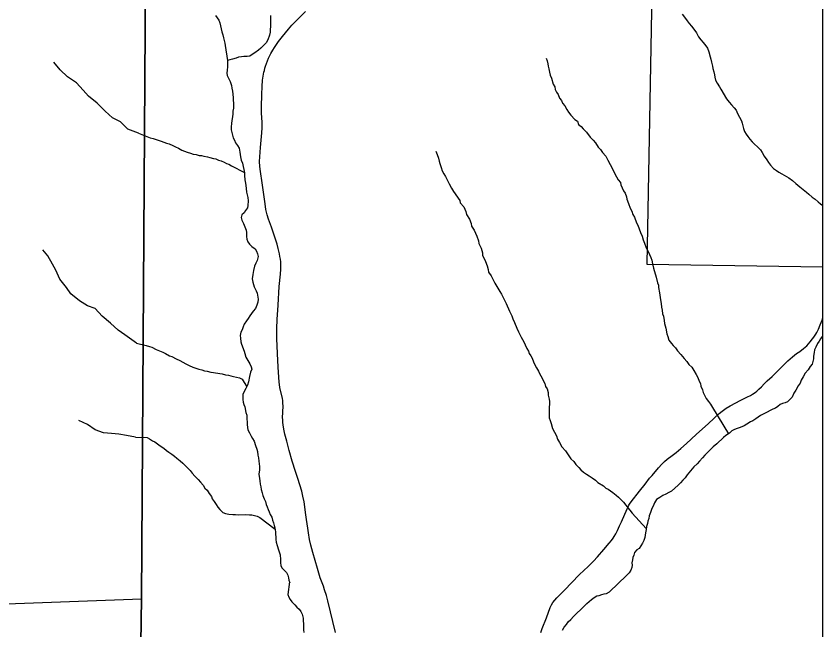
# Model space of a CAD drawing. Extents: x 0 to 191, y 0 to 55.
# Drawn here: x 149.425 to 150.075, y 22.237 to 22.732 of the extents above; entities that cross this region are included whole.
import ezdxf

# ---------------------------------------------------------------- set-up
doc = ezdxf.new("R2010")
doc.units = 0
for name, color, linetype in [('GM_X_Corporation', 7, 'Continuous'), ('GM_X_Minor_River', 7, 'Continuous'), ('GM_X_State_Route', 7, 'Continuous'), ('GM_X_Township_Road', 7, 'Continuous')]:
    doc.layers.add(name, color=color, linetype=linetype)

msp = doc.modelspace()

# ---------------------------------------------------------------- linework, layer by layer
at = {"layer": 'GM_X_Corporation'}
for points in [[(150.07549, 22.0195), (150.07549, 25.41761), (149.5758, 25.41761), (149.56443, 24.97656), (149.56439, 24.97481), (149.56403, 24.95266), (149.5632, 24.9013), (149.56492, 24.82957), (149.56382, 24.82501), (149.56277, 24.77497), (149.55762, 24.60839), (149.55619, 24.51706), (149.55552, 24.46365), (149.54392, 24.0583), (149.54051, 23.67987), (149.53701, 23.54415), (149.53125, 23.09862), (149.52575, 22.26208), (149.5224, 22.02486), (149.6695, 22.02341), (149.9211, 22.0226)], [(150.07549, 22.0195), (150.07549, 24.96967), (149.8571, 24.97337), (149.81101, 24.97388), (149.63635, 24.97567), (149.5815, 24.97623), (149.56443, 24.97656), (149.56439, 24.97481), (149.56403, 24.95266), (149.5632, 24.9013), (149.56492, 24.82957), (149.56382, 24.82501), (149.56277, 24.77497), (149.55762, 24.60839), (149.55619, 24.51706), (149.55552, 24.46365), (149.54392, 24.0583), (149.54051, 23.67987), (149.53701, 23.54415), (149.53125, 23.09862), (149.52575, 22.26208), (149.5224, 22.02486), (149.6695, 22.02341), (149.9211, 22.0226)], [(150.07549, 22.52946), (150.07549, 23.04015), (149.94292, 23.04223), (149.93348, 22.53162)]]:
    msp.add_lwpolyline(points, close=True, dxfattribs=at)
for points in [[(149.53701, 23.54415), (149.53125, 23.09862), (149.52575, 22.26208), (149.5224, 22.02486), (149.41944, 22.02737), (149.18619, 22.02973), (149.02405, 22.03305), (148.79957, 22.03765), (148.54424, 22.04287), (148.50894, 22.04321), (148.22657, 22.04589), (148.22498, 22.0459), (147.89273, 22.04905), (147.58977, 22.05195), (147.49329, 22.05409), (147.41793, 22.05518), (147.41583, 22.05521), (146.94931, 22.06201)], [(147.48205, 21.22082), (147.48909, 21.69468), (147.49076, 21.86656), (147.49329, 22.05409), (147.58977, 22.05195), (147.89273, 22.04905), (148.22498, 22.0459), (148.22657, 22.04589), (148.50894, 22.04321), (148.54424, 22.04287), (148.79957, 22.03765), (149.02405, 22.03305), (149.18619, 22.02973), (149.41944, 22.02737), (149.5224, 22.02486), (149.52575, 22.26208), (149.53125, 23.09862), (149.53701, 23.54415)]]:
    msp.add_lwpolyline(points, dxfattribs=at)
at = {"layer": 'GM_X_Minor_River'}
for points in [[(149.58539, 22.73239), (149.58693, 22.73052), (149.5881, 22.72846), (149.5889, 22.72638), (149.59012, 22.72148), (149.59053, 22.71921), (149.59133, 22.71676), (149.59194, 22.71431), (149.59255, 22.71223), (149.59296, 22.70997), (149.59338, 22.70808), (149.59529, 22.69598)], [(149.62985, 22.73222), (149.62997, 22.7254), (149.62982, 22.72312), (149.62966, 22.72122), (149.62951, 22.71895), (149.62899, 22.71647), (149.62773, 22.71266), (149.62626, 22.71036), (149.62459, 22.70825), (149.62217, 22.70593), (149.62012, 22.70438), (149.61713, 22.70205), (149.61507, 22.70069), (149.6132, 22.69952), (149.61112, 22.69929), (149.60829, 22.69924), (149.6064, 22.69902), (149.60395, 22.6986), (149.60207, 22.69781), (149.59924, 22.697), (149.59717, 22.69658), (149.59529, 22.69598), (149.59514, 22.69351), (149.59519, 22.69086), (149.59485, 22.6882), (149.59452, 22.68573), (149.59493, 22.68385), (149.5961, 22.68178), (149.59729, 22.67896), (149.59829, 22.67575), (149.5987, 22.67368), (149.59912, 22.67122), (149.59954, 22.66876), (149.59978, 22.66592), (149.59982, 22.66384), (149.60004, 22.66195), (149.60012, 22.65759), (149.59959, 22.65512), (149.59944, 22.65284), (149.5991, 22.65056), (149.59859, 22.64752), (149.59844, 22.64524), (149.59811, 22.64258), (149.59815, 22.64012), (149.59857, 22.63785), (149.59917, 22.63578), (149.59977, 22.6337), (149.60075, 22.63183), (149.60174, 22.62957), (149.60329, 22.62732), (149.60465, 22.62526), (149.60508, 22.62205), (149.60549, 22.62016), (149.60572, 22.61827), (149.60633, 22.61562), (149.60732, 22.61318), (149.60793, 22.61053), (149.60835, 22.60808), (149.60878, 22.60543), (149.60901, 22.60316), (149.60925, 22.59975), (149.60968, 22.59711), (149.6099, 22.59522)], [(149.96187, 22.73332), (149.96458, 22.72995), (149.96613, 22.72809), (149.96768, 22.72584), (149.96961, 22.7236), (149.97213, 22.72023), (149.97348, 22.71836), (149.97524, 22.71517), (149.97717, 22.71274), (149.97892, 22.71049), (149.98104, 22.70788), (149.9824, 22.70582), (149.9834, 22.70299), (149.9846, 22.69903), (149.98501, 22.69714), (149.98563, 22.6945), (149.98644, 22.69148), (149.98685, 22.6896)], [(149.5235, 22.63738), (149.51473, 22.64068), (149.50898, 22.64649), (149.50232, 22.64962), (149.49639, 22.65524), (149.49007, 22.6616), (149.48301, 22.6672), (149.47879, 22.67207), (149.47342, 22.67788), (149.46617, 22.6829), (149.46005, 22.68832), (149.45506, 22.69471)], [(149.85237, 22.69785), (149.85317, 22.69559), (149.85359, 22.69332), (149.854, 22.69143), (149.85442, 22.68916), (149.85503, 22.68652), (149.85545, 22.68406), (149.85644, 22.68181), (149.85804, 22.67691), (149.85921, 22.67465), (149.85962, 22.67258), (149.86061, 22.67051), (149.86197, 22.66845), (149.86315, 22.66562), (149.8647, 22.66376), (149.86549, 22.66169), (149.86742, 22.65944), (149.8688, 22.65644), (149.87016, 22.65438), (149.87209, 22.65195), (149.87537, 22.6484), (149.87748, 22.64692), (149.87846, 22.64448), (149.88058, 22.64262), (149.88212, 22.64075), (149.88482, 22.63814), (149.88772, 22.63422), (149.89023, 22.6316), (149.89215, 22.62955), (149.89429, 22.62618), (149.89622, 22.62413), (149.89778, 22.62169), (149.90048, 22.6189), (149.90205, 22.61551), (149.90381, 22.61213), (149.90615, 22.608), (149.90772, 22.60462), (149.91046, 22.59974), (149.9122, 22.5975), (149.91242, 22.5956), (149.91477, 22.59072), (149.91594, 22.58884), (149.91713, 22.58602), (149.91735, 22.58413), (149.91873, 22.58074), (149.92012, 22.57698), (149.9213, 22.57453), (149.92229, 22.57171), (149.92346, 22.56964), (149.92506, 22.56512), (149.92622, 22.56325), (149.92741, 22.56024), (149.92841, 22.55722), (149.9296, 22.55421), (149.93059, 22.55138), (149.93158, 22.54875), (149.93298, 22.54479), (149.93454, 22.54198), (149.93553, 22.53953), (149.93671, 22.53709), (149.9375, 22.53502), (149.93812, 22.53199), (149.93894, 22.52841), (149.94095, 22.52124), (149.94198, 22.51671), (149.94277, 22.51483), (149.9428, 22.51293), (149.94382, 22.50859), (149.94449, 22.50292), (149.94511, 22.4999), (149.94535, 22.49687), (149.94577, 22.4946), (149.9462, 22.49158), (149.9468, 22.48969), (149.94742, 22.48629), (149.94784, 22.48383), (149.94886, 22.48006), (149.94969, 22.47553), (149.9503, 22.47326), (149.95129, 22.47044), (149.95342, 22.46782), (149.95478, 22.46595), (149.95651, 22.46408), (149.95825, 22.46184), (149.96095, 22.45886), (149.96366, 22.45568), (149.96578, 22.45326), (149.96734, 22.45082), (149.96965, 22.44858), (149.97139, 22.44596), (149.97316, 22.44258), (149.97452, 22.44014), (149.97571, 22.43732), (149.97669, 22.43544), (149.9771, 22.43317), (149.97829, 22.43035), (149.97889, 22.42809), (149.97988, 22.42602), (149.98144, 22.42339), (149.98318, 22.42077), (149.98492, 22.41872)], [(149.98685, 22.6896), (149.98746, 22.68695), (149.98807, 22.6845), (149.98829, 22.68261), (149.9889, 22.68015), (149.99008, 22.67771), (149.99202, 22.67471), (149.99319, 22.67284), (149.99787, 22.66515), (149.99981, 22.66234), (150.00173, 22.66029), (150.00386, 22.65767), (150.00541, 22.65581), (150.00659, 22.65317), (150.00815, 22.65017), (150.00972, 22.64735), (150.01032, 22.64547), (150.01092, 22.6432), (150.01153, 22.64113), (150.01233, 22.63868), (150.0135, 22.63643), (150.01505, 22.63456), (150.0166, 22.6325), (150.01834, 22.63026), (150.02045, 22.6284), (150.02276, 22.62635), (150.02507, 22.62393), (150.02643, 22.62187), (150.02818, 22.61887), (150.03032, 22.61587), (150.03168, 22.61381), (150.03323, 22.61156), (150.03573, 22.60896), (150.03803, 22.60729), (150.03995, 22.606), (150.04243, 22.60452), (150.04797, 22.6014), (150.05104, 22.59918), (150.05373, 22.59676), (150.0568, 22.59416), (150.05968, 22.59194), (150.06217, 22.5899), (150.0641, 22.58804), (150.06697, 22.58581), (150.06927, 22.58415), (150.07177, 22.58192), (150.07369, 22.58043), (150.07549, 22.57901)], [(149.5235, 22.63738), (149.5328, 22.63366), (149.53527, 22.63314), (149.53831, 22.63206), (149.54174, 22.63079), (149.54383, 22.63007), (149.54593, 22.62916), (149.54821, 22.62863), (149.55107, 22.62754), (149.55317, 22.62644), (149.55565, 22.62535), (149.55832, 22.62369), (149.56042, 22.62278), (149.5627, 22.62206), (149.56537, 22.62116), (149.56746, 22.62044), (149.56993, 22.6201), (149.57221, 22.61938), (149.5741, 22.61923), (149.576, 22.61888), (149.57904, 22.61818), (149.58094, 22.61783), (149.58379, 22.61693), (149.58569, 22.61659), (149.58798, 22.61568), (149.59007, 22.61496), (149.59236, 22.61386), (149.59446, 22.61295), (149.59636, 22.61223), (149.59846, 22.61113), (149.60876, 22.60556)], [(149.76324, 22.62293), (149.76442, 22.62011), (149.76542, 22.61709), (149.76603, 22.61483), (149.76644, 22.61294), (149.76744, 22.60974), (149.76824, 22.6071), (149.7698, 22.60447), (149.77097, 22.60241), (149.77293, 22.59865), (149.77391, 22.59658), (149.77586, 22.59301), (149.77761, 22.59039), (149.78266, 22.58309), (149.78288, 22.5812), (149.78578, 22.57784), (149.78754, 22.57427), (149.78796, 22.57181), (149.79049, 22.56806), (149.79187, 22.56449), (149.7921, 22.56241), (149.79424, 22.55903), (149.79622, 22.55414), (149.7976, 22.55056), (149.79783, 22.54829), (149.79979, 22.54454), (149.8008, 22.54095), (149.80102, 22.53868), (149.80259, 22.53568), (149.80319, 22.53379), (149.80457, 22.5304), (149.80557, 22.52739), (149.8058, 22.52531), (149.80793, 22.52231), (149.80891, 22.52025), (149.81087, 22.51649), (149.81243, 22.51367), (149.81477, 22.50974), (149.81613, 22.50749), (149.81829, 22.50316), (149.81986, 22.49997), (149.8228, 22.49377), (149.82457, 22.49001), (149.82537, 22.48756), (149.82675, 22.48455), (149.82853, 22.48003), (149.82991, 22.47702), (149.83206, 22.47289), (149.83323, 22.47083), (149.83441, 22.46838), (149.83538, 22.4665), (149.83657, 22.46368), (149.83793, 22.46162), (149.83853, 22.45955), (149.83989, 22.45767), (149.84087, 22.4558), (149.84205, 22.45297), (149.84284, 22.4509), (149.84441, 22.44809), (149.84597, 22.44546), (149.84695, 22.4434), (149.84891, 22.43964), (149.85008, 22.4372), (149.85106, 22.43532), (149.85167, 22.43305), (149.85303, 22.43099), (149.85383, 22.42816), (149.85387, 22.42589), (149.85468, 22.42287), (149.8549, 22.42098), (149.85494, 22.41871), (149.8548, 22.41624), (149.85464, 22.41415), (149.8547, 22.41112), (149.85476, 22.40771), (149.85555, 22.40545), (149.85616, 22.40319), (149.85736, 22.39923), (149.86049, 22.39322), (149.86149, 22.39058), (149.86305, 22.38796), (149.86481, 22.3842), (149.86789, 22.38122), (149.87061, 22.37709), (149.87217, 22.37466), (149.87466, 22.37262), (149.87622, 22.36999), (149.87872, 22.36776), (149.88027, 22.36589), (149.88238, 22.36385), (149.88487, 22.36218), (149.88697, 22.36089), (149.88927, 22.35923), (149.89195, 22.35738), (149.89388, 22.35552), (149.89846, 22.35294), (149.90039, 22.35108), (149.9023, 22.35017), (149.90594, 22.34758), (149.90862, 22.34535), (149.91073, 22.34368)], [(149.6099, 22.59522), (149.61013, 22.59276), (149.61056, 22.58973), (149.61117, 22.58766), (149.61158, 22.58539), (149.61182, 22.58274), (149.61169, 22.57914), (149.61135, 22.57724), (149.60968, 22.57493), (149.60858, 22.57302), (149.60672, 22.57147), (149.60619, 22.56937), (149.60679, 22.5673), (149.60797, 22.56448), (149.60916, 22.56185), (149.61034, 22.55902), (149.61056, 22.55713), (149.61042, 22.5541), (149.61065, 22.55183), (149.61145, 22.54957), (149.61281, 22.54769), (149.61492, 22.54584), (149.61741, 22.54399), (149.61858, 22.54211), (149.61937, 22.54004), (149.61998, 22.53778), (149.61909, 22.53454), (149.61799, 22.53262), (149.61708, 22.53014), (149.6162, 22.52653), (149.6155, 22.52348), (149.61518, 22.51987), (149.6156, 22.51723), (149.6162, 22.51534), (149.61681, 22.51327), (149.61819, 22.51007), (149.61898, 22.50819), (149.61982, 22.50347), (149.61967, 22.501), (149.61877, 22.49852), (149.61768, 22.49585), (149.61601, 22.49373), (149.61324, 22.48989), (149.61176, 22.48778), (149.61047, 22.48587), (149.60863, 22.48318), (149.60772, 22.48108), (149.607, 22.47879), (149.6059, 22.47688), (149.60538, 22.47402), (149.6056, 22.47194), (149.60603, 22.46911), (149.60644, 22.46722), (149.60862, 22.46157), (149.60903, 22.45968), (149.61003, 22.45667), (149.61159, 22.45385), (149.61315, 22.45142), (149.61414, 22.44897), (149.61474, 22.44709), (149.61384, 22.44461), (149.61295, 22.44099), (149.61208, 22.4368), (149.61118, 22.43413), (149.61009, 22.43127), (149.60844, 22.4284), (149.60753, 22.42649), (149.6076, 22.42251), (149.60782, 22.42043), (149.60842, 22.41854), (149.60903, 22.41647), (149.61005, 22.41194), (149.61065, 22.40987), (149.6109, 22.40665), (149.61113, 22.40438), (149.61117, 22.4021), (149.61161, 22.39813), (149.61298, 22.3955), (149.61417, 22.39287), (149.61533, 22.39099), (149.61669, 22.38893), (149.61789, 22.38554), (149.61889, 22.38234), (149.6193, 22.38045), (149.61973, 22.37761), (149.62014, 22.37535), (149.62057, 22.3727), (149.62102, 22.36835), (149.62088, 22.36588), (149.62056, 22.36228), (149.621, 22.35887), (149.62122, 22.35698), (149.62146, 22.35414), (149.62206, 22.35207), (149.62229, 22.3498), (149.62309, 22.34716), (149.6237, 22.34508), (149.62469, 22.34245), (149.62586, 22.34019), (149.62628, 22.33793), (149.62707, 22.33586)], [(149.52168, 22.46792), (149.51223, 22.47463), (149.50708, 22.47854), (149.50077, 22.48415), (149.49408, 22.48975), (149.48833, 22.49593), (149.48225, 22.49813), (149.47577, 22.50203), (149.46871, 22.50782), (149.46524, 22.51289), (149.45986, 22.51965), (149.45656, 22.52681), (149.45404, 22.5317), (149.45036, 22.53848), (149.44633, 22.54335)], [(150.07549, 22.4739), (150.07498, 22.47337), (150.0735, 22.47145), (150.07258, 22.46954), (150.0711, 22.46762), (150.06983, 22.46475), (150.06873, 22.46265), (150.06839, 22.46037), (150.06806, 22.45752), (150.06791, 22.45524), (150.06685, 22.45105), (150.06518, 22.44913), (150.06371, 22.44645), (150.0613, 22.44375)], [(149.52168, 22.46792), (149.52946, 22.46606), (149.53231, 22.46535), (149.53422, 22.46462), (149.53765, 22.46298), (149.54299, 22.46061), (149.54508, 22.4597), (149.54833, 22.45786), (149.55024, 22.45713), (149.55386, 22.4553), (149.55672, 22.45403), (149.55921, 22.45255), (149.5615, 22.45127), (149.56436, 22.44999), (149.56722, 22.44871), (149.56951, 22.44781), (149.57217, 22.44691), (149.57445, 22.44638), (149.57674, 22.44566), (149.57882, 22.44532), (149.58186, 22.44461), (149.58376, 22.44427), (149.58888, 22.44341), (149.59097, 22.44326), (149.59344, 22.44254), (149.59591, 22.44202), (149.59781, 22.44167), (149.59989, 22.44114), (149.60236, 22.44061), (149.60483, 22.44009), (149.60694, 22.4388), (149.61069, 22.43285)], [(150.0613, 22.44375), (150.05965, 22.44069), (150.058, 22.43801), (150.05709, 22.43572), (150.05561, 22.43361), (150.05359, 22.43016), (150.05193, 22.42767), (150.05085, 22.42442), (150.04694, 22.42076), (150.04507, 22.41977), (150.043, 22.41917), (150.04112, 22.41838), (150.03925, 22.41683), (150.0372, 22.41547), (150.03513, 22.41467), (150.03288, 22.41368), (150.03044, 22.41231), (150.02519, 22.40957), (150.02332, 22.40821), (150.02145, 22.40704), (150.01902, 22.40529), (150.01714, 22.4045), (150.01415, 22.40255), (150.01209, 22.40138), (150.00871, 22.3998), (150.00626, 22.399), (150.0042, 22.39821), (150.00213, 22.39722), (150.00027, 22.39548), (149.99728, 22.39354), (149.99522, 22.39198), (149.98983, 22.38677), (149.98703, 22.38445), (149.98517, 22.38233), (149.98238, 22.37963), (149.98033, 22.3777), (149.97829, 22.37539), (149.97588, 22.37288), (149.97403, 22.37057), (149.97142, 22.36825), (149.96604, 22.36171), (149.96438, 22.35941), (149.96252, 22.35748), (149.96067, 22.35537), (149.95881, 22.35344), (149.95601, 22.35111), (149.95341, 22.3486), (149.95134, 22.34743), (149.94872, 22.34625), (149.94647, 22.34507), (149.94385, 22.34351), (149.94123, 22.34176), (149.93976, 22.33927), (149.93848, 22.33659), (149.93738, 22.33467), (149.93649, 22.33144), (149.9354, 22.32858), (149.93506, 22.32648), (149.93434, 22.32439), (149.93399, 22.32249), (149.93328, 22.3202), (149.93294, 22.31773), (149.93242, 22.31507), (149.93208, 22.31297), (149.93173, 22.31107), (149.93101, 22.30879), (149.92992, 22.30649), (149.92863, 22.30458), (149.92734, 22.30228), (149.92528, 22.30129), (149.92343, 22.29899), (149.92308, 22.2969), (149.92217, 22.29498), (149.92183, 22.29308), (149.9213, 22.2908), (149.92152, 22.28891), (149.92137, 22.28701), (149.92045, 22.28491), (149.91917, 22.2828), (149.91713, 22.28049)], [(149.98492, 22.41872), (149.98648, 22.41609), (149.99935, 22.39488)], [(149.52087, 22.39208), (149.5138, 22.39353), (149.50754, 22.39459), (149.50167, 22.39508), (149.49505, 22.39576), (149.4884, 22.39795), (149.48211, 22.40223), (149.47526, 22.40555)], [(149.52087, 22.39208), (149.53037, 22.39196), (149.53228, 22.39086), (149.53458, 22.3892), (149.53648, 22.38828), (149.53878, 22.38662), (149.54089, 22.38514), (149.54376, 22.38329), (149.54606, 22.38144), (149.54798, 22.37995), (149.55028, 22.37848), (149.55239, 22.37681), (149.55431, 22.37514), (149.55699, 22.37291), (149.55911, 22.37124), (149.56103, 22.36919), (149.56507, 22.36528), (149.56662, 22.36322), (149.56875, 22.3608), (149.57144, 22.358), (149.57337, 22.35595), (149.57549, 22.35352), (149.57686, 22.35108), (149.57878, 22.34941), (149.58034, 22.3466), (149.58228, 22.34436), (149.58288, 22.34247), (149.58443, 22.34022), (149.58598, 22.33779), (149.58734, 22.33573), (149.58889, 22.33367), (149.59139, 22.33144), (149.59368, 22.33053), (149.59633, 22.33001), (149.59937, 22.32987), (149.60164, 22.32972), (149.60429, 22.32958), (149.60977, 22.32968), (149.613, 22.32935), (149.61489, 22.32939), (149.61697, 22.32904), (149.61907, 22.32851), (149.62117, 22.32741), (149.63357, 22.31788)], [(149.91073, 22.34368), (149.91285, 22.34164), (149.91459, 22.33958), (149.91652, 22.33734), (149.91807, 22.33509), (149.91981, 22.33323), (149.92155, 22.3308), (149.93303, 22.31841)], [(149.62707, 22.33586), (149.62787, 22.33378), (149.62866, 22.3319), (149.62964, 22.32965), (149.63081, 22.32758), (149.63142, 22.32513), (149.63221, 22.32306), (149.63282, 22.32079), (149.63342, 22.31891), (149.63385, 22.31588), (149.63389, 22.3138), (149.63412, 22.31153), (149.63415, 22.30963), (149.63438, 22.30736), (149.63537, 22.30473), (149.63637, 22.30133), (149.63758, 22.29719), (149.63784, 22.2934), (149.63788, 22.29075), (149.63811, 22.28867), (149.6389, 22.28678), (149.64101, 22.28493), (149.64275, 22.28306), (149.64373, 22.2808), (149.64434, 22.27854), (149.64456, 22.27665), (149.64535, 22.27458)], [(149.86545, 22.23631), (149.86676, 22.23879), (149.86863, 22.24109), (149.87013, 22.24319), (149.87219, 22.24511), (149.87426, 22.24741), (149.87651, 22.24952), (149.88064, 22.25374), (149.88515, 22.25796), (149.88703, 22.25949), (149.88891, 22.26122), (149.89098, 22.26276), (149.89324, 22.26411), (149.89513, 22.26451), (149.89721, 22.26509), (149.89909, 22.26568), (149.90098, 22.26608), (149.90324, 22.26743), (149.91713, 22.28049)], [(149.64506, 22.27533), (149.64387, 22.26509), (149.64465, 22.26301), (149.6458, 22.26112), (149.64714, 22.25923), (149.64943, 22.25697), (149.65115, 22.2549), (149.65306, 22.2534), (149.6544, 22.25151), (149.65537, 22.24924), (149.65615, 22.2462), (149.65635, 22.24431), (149.65657, 22.24127), (149.65661, 22.23671), (149.65663, 22.23462)]]:
    msp.add_lwpolyline(points, dxfattribs=at)
at = {"layer": 'GM_X_State_Route'}
msp.add_lwpolyline([(149.68229, 22.23463), (149.67614, 22.26009), (149.67494, 22.2644), (149.67353, 22.26899), (149.6725, 22.27207), (149.67006, 22.27877), (149.66773, 22.28609), (149.66396, 22.29912), (149.66242, 22.30499), (149.66136, 22.30971), (149.66042, 22.31509), (149.65987, 22.31871), (149.65892, 22.32565), (149.65815, 22.33132), (149.65786, 22.33381), (149.65697, 22.34002), (149.65602, 22.34458), (149.65501, 22.34857), (149.65348, 22.3537), (149.65185, 22.35876), (149.64992, 22.36436), (149.64728, 22.37269), (149.64489, 22.38136), (149.64292, 22.38889), (149.64147, 22.39461), (149.64085, 22.39732), (149.64035, 22.40007), (149.63989, 22.40391), (149.63975, 22.40648), (149.63968, 22.40763), (149.64005, 22.41707), (149.63993, 22.41961), (149.63971, 22.42168), (149.63944, 22.4234), (149.63745, 22.43231), (149.63704, 22.43475), (149.63682, 22.43663), (149.63606, 22.44859), (149.63548, 22.45965), (149.63497, 22.4716), (149.63505, 22.47987), (149.63527, 22.48696), (149.63603, 22.49865), (149.63699, 22.51356), (149.63792, 22.52362), (149.6382, 22.5277), (149.63825, 22.5299), (149.63814, 22.53351), (149.6379, 22.53561), (149.63752, 22.53775), (149.637, 22.5399), (149.63609, 22.54421), (149.63515, 22.54787), (149.63423, 22.55098), (149.6334, 22.55345), (149.63062, 22.56143), (149.62826, 22.56794), (149.62723, 22.57157), (149.6262, 22.57584), (149.62543, 22.58036), (149.62307, 22.59719), (149.62187, 22.60639), (149.62138, 22.61045), (149.6211, 22.61439), (149.62174, 22.62582), (149.62299, 22.63757), (149.62321, 22.64162), (149.62317, 22.64606), (149.62273, 22.65376), (149.62258, 22.65855), (149.62279, 22.6686), (149.62313, 22.67499), (149.62352, 22.6802), (149.62393, 22.68339), (149.62453, 22.68653), (149.6249, 22.68797), (149.62532, 22.68967), (149.62586, 22.69143), (149.62747, 22.69583), (149.62829, 22.6978), (149.62932, 22.70003), (149.63016, 22.70166), (149.63164, 22.70427), (149.63317, 22.70658), (149.63427, 22.70812), (149.63645, 22.71119), (149.63944, 22.71521), (149.64433, 22.7213), (149.64717, 22.72442), (149.65797, 22.73547)], dxfattribs=at)
at = {"layer": 'GM_X_Township_Road'}
msp.add_line((149.3311, 22.25456), (149.52585, 22.26181), dxfattribs=at)
msp.add_lwpolyline([(149.84791, 22.23463), (149.84908, 22.23779), (149.85252, 22.24645), (149.85549, 22.25466), (149.85652, 22.25682), (149.85777, 22.25887), (149.8592, 22.26074), (149.86089, 22.26256), (149.86229, 22.26386), (149.86737, 22.26911), (149.87261, 22.27474), (149.87921, 22.28126), (149.88614, 22.2877), (149.8905, 22.29214), (149.89379, 22.29571), (149.89885, 22.30163), (149.90308, 22.3066), (149.90485, 22.30878), (149.90629, 22.31071), (149.90719, 22.31211), (149.90834, 22.31421), (149.9097, 22.3168), (149.9115, 22.32057), (149.91307, 22.32389), (149.91755, 22.33422), (149.91808, 22.33536), (149.91874, 22.33667), (149.9196, 22.33813), (149.9208, 22.33985), (149.92757, 22.34857), (149.93201, 22.35424), (149.93571, 22.35896), (149.93765, 22.36127), (149.94299, 22.36743), (149.94549, 22.37027), (149.9477, 22.37251), (149.94997, 22.37446), (149.95384, 22.3773), (149.95713, 22.37972), (149.96099, 22.38296), (149.96546, 22.38693), (149.97336, 22.39417), (149.98326, 22.40313), (149.99183, 22.4111), (149.9942, 22.41311), (149.99738, 22.41543), (150.00077, 22.41751), (150.00932, 22.42197), (150.01475, 22.42465), (150.01705, 22.42584), (150.01869, 22.42678), (150.02079, 22.42818), (150.02215, 22.42925), (150.02388, 22.43073), (150.02589, 22.43278), (150.02807, 22.43509), (150.03048, 22.43748), (150.03452, 22.44101), (150.03763, 22.44396), (150.04525, 22.45194), (150.04718, 22.45383), (150.05092, 22.45703), (150.05429, 22.45954), (150.05698, 22.46133), (150.05999, 22.46366), (150.06246, 22.46591), (150.06513, 22.46893), (150.06719, 22.47153), (150.06814, 22.47289), (150.06974, 22.47524), (150.07057, 22.47668), (150.07196, 22.47935), (150.0734, 22.48276), (150.07484, 22.48654), (150.07549, 22.48871)], dxfattribs=at)

doc.saveas('drawing.dxf')
